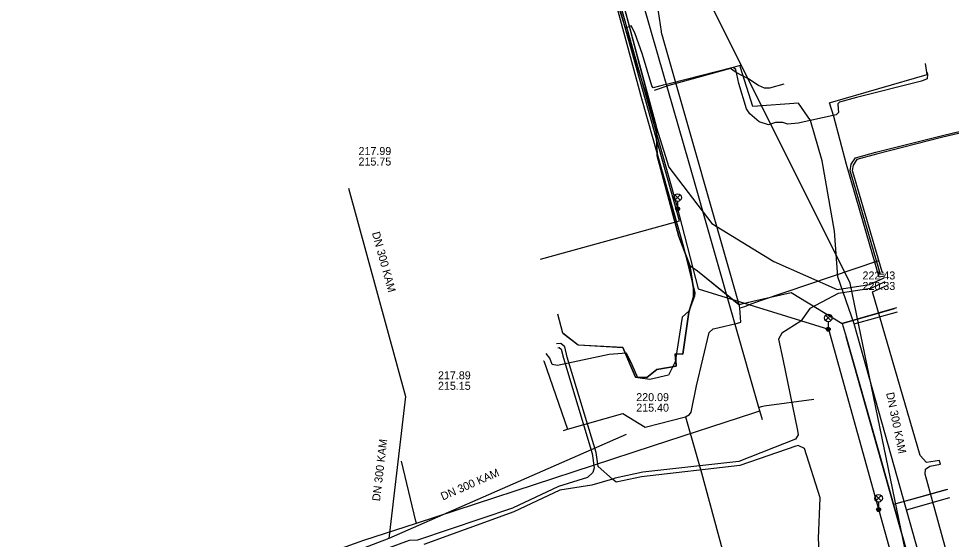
# Model space of a CAD drawing. Extents: x -595540 to -593988, y -1160850 to -1159202.
# Drawn here: x -595353.5 to -595260.2, y -1160271.8 to -1160219.7 of the extents above; entities that cross this region are included whole.
import ezdxf

# ---------------------------------------------------------------- set-up
doc = ezdxf.new("R2010")
doc.units = 0
for name, color, linetype in [('BVK-JEDNOTNA_popisy', 7, 'Continuous'), ('BVK-JEDNOTNA_trasa sítě', 7, 'Continuous'), ('BVK-VODOVOD_trasa sítě', 7, 'Continuous'), ('CETIN_kabel podzemní', 7, 'Continuous'), ('DSP-SDEL-VODAFONE_kabel', 7, 'Continuous'), ('EON-NN_kabel', 7, 'Continuous'), ('EON-NN_kabel nadzemní', 7, 'Continuous'), ('INNOGY-STL_trasa sítě', 7, 'Continuous'), ('QUANTCOM_kabel', 7, 'Continuous'), ('TSB_kabel VO', 7, 'Continuous'), ('TSB_lampy VO', 7, 'Continuous')]:
    doc.layers.add(name, color=color, linetype=linetype)

msp = doc.modelspace()

# ---------------------------------------------------------------- linework, layer by layer
at = {"layer": 'BVK-JEDNOTNA_popisy'}
for p, q in [((-595319.51, -1160233.486), (-595319.51, -1160233.486)), ((-595269.121, -1160245.938), (-595269.121, -1160245.938)), ((-595311.567, -1160255.932), (-595311.567, -1160255.932)), ((-595291.744, -1160258.118), (-595291.744, -1160258.118))]:
    msp.add_line(p, q, dxfattribs=at)
at = {"layer": 'BVK-JEDNOTNA_trasa sítě'}
for p, q in [((-595270.359, -1160246.2), (-595297.873, -1160191.014)), ((-595320.51, -1160236.686), (-595314.818, -1160257.532)), ((-595261.079, -1160291.21), (-595270.359, -1160246.2)), ((-595314.818, -1160257.532), (-595316.496, -1160271.736)), ((-595292.745, -1160261.318), (-595316.496, -1160271.736))]:
    msp.add_line(p, q, dxfattribs=at)
msp.add_lwpolyline([(-595316.496, -1160271.736), (-595346.08, -1160283.081), (-595346.239, -1160283.142), (-595352.476, -1160285.534)], dxfattribs=at)
at = {"layer": 'BVK-VODOVOD_trasa sítě'}
for p in [(-595279.893, -1160259.117), (-595279.127, -1160259.85)]:
    msp.add_line(p, (-595279.379, -1160258.97), dxfattribs=at)
for points in [[(-595289.575, -1160223.314), (-595292.579, -1160212.812), (-595293.727, -1160208.797)], [(-595279.379, -1160258.97), (-595279.481, -1160258.612), (-595286.467, -1160234.181), (-595289.575, -1160223.314)], [(-595279.481, -1160258.612), (-595279.229, -1160258.539), (-595278.953, -1160258.46), (-595274, -1160257.785)], [(-595376.606, -1160295.138), (-595340.47, -1160279.609), (-595318.965, -1160271.912), (-595313.72, -1160270.191), (-595290.11, -1160262.448), (-595279.893, -1160259.117)], [(-595313.72, -1160270.191), (-595313.778, -1160270.016), (-595315.218, -1160264.001)]]:
    msp.add_lwpolyline(points, dxfattribs=at)
at = {"layer": 'CETIN_kabel podzemní'}
for points in [[(-595292.85, -1160220.61), (-595297.51, -1160203.56)], [(-595292.43, -1160220.49), (-595294.65, -1160212.19)], [(-595292.85, -1160220.61), (-595292.43, -1160220.49)], [(-595288.972, -1160240.377), (-595287.42, -1160239.95), (-595292.85, -1160220.61)], [(-595291.88, -1160221.14), (-595292.26, -1160220.44), (-595292.43, -1160220.49)], [(-595286.39, -1160244.41), (-595287.47, -1160241.52), (-595289.65, -1160233.44), (-595289.75, -1160230.47), (-595291.41, -1160224.31), (-595292.43, -1160220.49)], [(-595282.05, -1160224.6), (-595288.44, -1160226.23), (-595289.04, -1160226.37), (-595290.06, -1160226.65), (-595290.2, -1160226.45), (-595291.11, -1160223.29), (-595291.88, -1160221.14)], [(-595275.52, -1160228.16), (-595280.09, -1160228.5), (-595281.31, -1160224.59), (-595281.36, -1160224.4), (-595282.05, -1160224.6)], [(-595275.56, -1160230.18), (-595276.58, -1160230.27), (-595277.09, -1160230.12), (-595277.83, -1160230.11), (-595278.53, -1160230.35), (-595279.46, -1160230.03), (-595280.38, -1160229.25), (-595280.72, -1160228.74), (-595281.48, -1160226.19), (-595281.77, -1160224.81), (-595282.05, -1160224.6)], [(-595262.68, -1160225.06), (-595262.62, -1160225.27), (-595262.67, -1160225.73), (-595263.22, -1160225.98), (-595269.71, -1160227.6), (-595271.42, -1160228.06), (-595271.59, -1160228.25), (-595271.57, -1160228.73), (-595271.51, -1160229.1), (-595271.76, -1160229.33), (-595275.56, -1160230.18)], [(-595271.58, -1160245.54), (-595271.93, -1160240.97), (-595273.17, -1160233.94), (-595274.31, -1160229.9), (-595275.52, -1160228.16)], [(-595301.316, -1160243.775), (-595288.972, -1160240.377)], [(-595299.08, -1160251.18), (-595297.54, -1160252.37), (-595293.07, -1160252.62), (-595291.82, -1160255.6), (-595290.7, -1160255.62), (-595289.68, -1160254.83), (-595287.74, -1160254.5), (-595287.84, -1160253.25), (-595287.08, -1160253.28), (-595286.48, -1160249.08), (-595286.02, -1160247.54), (-595286.02, -1160246.73), (-595286.39, -1160244.41)], [(-595286.39, -1160244.41), (-595285.62, -1160244.96), (-595281.47, -1160248.31), (-595280.09, -1160247.99), (-595276.26, -1160247.13), (-595271.16, -1160250.23)], [(-595269.94, -1160250.27), (-595271.58, -1160245.54)], [(-595265.72, -1160248.64), (-595271.16, -1160250.23)], [(-595269.94, -1160250.27), (-595265.61, -1160249.06)], [(-595271.16, -1160250.23), (-595270.77, -1160251.55), (-595267.59, -1160262.74)], [(-595264.73, -1160268.86), (-595269.94, -1160250.27)], [(-595267.59, -1160262.74), (-595266.01, -1160268.34)], [(-595260.63, -1160266.83), (-595262.53, -1160267.36)], [(-595262.53, -1160267.36), (-595266.01, -1160268.34)], [(-595264.73, -1160268.86), (-595260.4, -1160267.63)], [(-595266.01, -1160268.34), (-595261.15, -1160285.66)], [(-595259.96, -1160285.8), (-595264.73, -1160268.86)]]:
    msp.add_lwpolyline(points, dxfattribs=at)
at = {"layer": 'DSP-SDEL-VODAFONE_kabel'}
for p, q in [((-595286.394, -1160244.408), (-595285.623, -1160244.961)), ((-595285.623, -1160244.961), (-595281.471, -1160248.308)), ((-595271.164, -1160250.231), (-595270.766, -1160251.549)), ((-595293.07, -1160252.618), (-595297.536, -1160252.373)), ((-595261.154, -1160285.659), (-595266.009, -1160268.336))]:
    msp.add_line(p, q, dxfattribs=at)
for points in [[(-595298.655, -1160197.662), (-595298.503, -1160198.107), (-595297.831, -1160200.966), (-595294.651, -1160212.188), (-595291.412, -1160224.312), (-595289.752, -1160230.474), (-595289.648, -1160233.44), (-595287.474, -1160241.522), (-595286.394, -1160244.408), (-595286.016, -1160246.73)], [(-595276.98, -1160226.27), (-595278.43, -1160226.68), (-595278.92, -1160226.66), (-595279.52, -1160226.39), (-595280.58, -1160225.71), (-595281.32, -1160225.32), (-595281.85, -1160225.02), (-595282.32, -1160224.69), (-595288.48, -1160226.41), (-595289.94, -1160226.9)], [(-595286.016, -1160246.73), (-595286.019, -1160247.538), (-595286.483, -1160249.076), (-595287.081, -1160253.276), (-595287.835, -1160253.252)], [(-595281.471, -1160248.308), (-595280.092, -1160247.992), (-595276.259, -1160247.13), (-595271.164, -1160250.231), (-595265.935, -1160248.707)], [(-595297.536, -1160252.373), (-595299.069, -1160251.187), (-595299.57, -1160249.279)], [(-595260.798, -1160266.871), (-595266.009, -1160268.336), (-595270.766, -1160251.549)], [(-595287.835, -1160253.252), (-595287.736, -1160254.5), (-595289.677, -1160254.832), (-595290.697, -1160255.624), (-595291.824, -1160255.598), (-595293.07, -1160252.618)]]:
    msp.add_lwpolyline(points, dxfattribs=at)
at = {"layer": 'EON-NN_kabel'}
for points in [[(-595294.951, -1160218.205), (-595293.702, -1160217.877), (-595293.604, -1160218.191), (-595288.473, -1160234.581), (-595284.186, -1160240.198), (-595277.976, -1160244.025), (-595271.663, -1160246.814), (-595268.434, -1160246.324), (-595266.967, -1160245.646)], [(-595266.97, -1160245.295), (-595267.309, -1160245.306), (-595270.206, -1160235.385), (-595270.351, -1160234.935), (-595270.245, -1160234.282), (-595269.812, -1160233.643), (-595267.786, -1160233.083), (-595261.124, -1160231.393), (-595253.485, -1160229.583)], [(-595253.435, -1160229.777), (-595261.076, -1160231.587), (-595267.734, -1160233.277), (-595269.688, -1160233.817), (-595270.055, -1160234.358), (-595270.145, -1160234.919), (-595270.014, -1160235.327), (-595267.188, -1160245.006), (-595267.069, -1160245.121)], [(-595266.893, -1160246.065), (-595268.299, -1160246.708), (-595271.551, -1160247.202), (-595274.386, -1160248.707), (-595275.278, -1160249.975), (-595277.191, -1160251.198), (-595277.53, -1160251.775), (-595277.103, -1160253.797), (-595275.63, -1160260.924), (-595275.556, -1160261.362), (-595275.829, -1160261.812), (-595281.487, -1160264.039), (-595291.084, -1160265.109), (-595293.846, -1160265.711), (-595294.113, -1160265.791), (-595296.171, -1160266.408), (-595299.39, -1160266.914), (-595303.975, -1160269.083), (-595312.97, -1160272.324)], [(-595252.045, -1160297.384), (-595253.188, -1160297.731), (-595253.867, -1160297.354), (-595258.034, -1160282.613), (-595258.105, -1160282.107), (-595257.577, -1160281.677), (-595256.513, -1160281.447), (-595256.57, -1160281.26), (-595256.62, -1160281.072), (-595258.254, -1160281.408), (-595258.502, -1160281.168), (-595262.843, -1160265.301), (-595262.834, -1160264.809), (-595262.379, -1160264.488), (-595261.327, -1160264.292), (-595261.385, -1160264.101), (-595261.438, -1160263.917), (-595262.71, -1160264.137), (-595263.365, -1160263.416), (-595268.121, -1160247.068), (-595266.698, -1160246.415), (-595266.707, -1160246.379)], [(-595299.599, -1160252.642), (-595299.434, -1160252.638), (-595299.253, -1160252.786), (-595299.032, -1160253.7), (-595296.159, -1160263.226), (-595295.949, -1160264.657), (-595296.073, -1160265.139), (-595296.614, -1160265.646), (-595299.522, -1160266.534), (-595304.127, -1160268.713), (-595313.598, -1160271.897), (-595314.432, -1160271.932), (-595318.805, -1160273.531), (-595320.757, -1160275.052), (-595320.748, -1160275.288), (-595318.953, -1160276.662), (-595315.642, -1160286.454), (-595315.486, -1160288.175), (-595315.839, -1160288.427), (-595316.111, -1160288.503)], [(-595251.934, -1160297.775), (-595256.652, -1160299.21), (-595263.36, -1160301.043), (-595264.026, -1160300.974), (-595264.561, -1160300.192), (-595267.788, -1160288.512), (-595269.522, -1160282.02), (-595272.244, -1160276.618), (-595273.407, -1160273.501), (-595273.529, -1160271.74), (-595273.367, -1160267.672), (-595274.933, -1160262.719), (-595275.552, -1160262.442), (-595275.775, -1160262.49), (-595281.393, -1160264.431), (-595291.235, -1160265.55), (-595293.76, -1160266.101), (-595294.113, -1160265.791), (-595295.565, -1160264.517), (-595295.767, -1160263.138), (-595298.646, -1160253.596), (-595298.895, -1160252.56), (-595299.296, -1160252.236), (-595299.714, -1160252.244)]]:
    msp.add_lwpolyline(points, dxfattribs=at)
at = {"layer": 'EON-NN_kabel nadzemní'}
msp.add_lwpolyline([(-595266.917, -1160245.495), (-595267.442, -1160245.59), (-595270.717, -1160234.295), (-595271.975, -1160229.488), (-595272.424, -1160228.143), (-595272.328, -1160228.115), (-595262.655, -1160225.294), (-595262.82, -1160224.208)], dxfattribs=at)
at = {"layer": 'INNOGY-STL_trasa sítě'}
for points in [[(-595289.209, -1160221.003), (-595289.52, -1160218.98), (-595290.41, -1160215.66)], [(-595299.003, -1160260.936), (-595298.62, -1160260.81), (-595293.078, -1160259.232), (-595290.837, -1160260.586), (-595286.832, -1160259.547), (-595286.429, -1160259.33), (-595286.248, -1160259.098), (-595285.728, -1160256.46), (-595284.458, -1160251.132), (-595284.058, -1160250.77), (-595283.586, -1160250.646), (-595281.628, -1160250.176), (-595281.272, -1160250.073), (-595281.373, -1160248.701), (-595281.407, -1160248.475), (-595281.41, -1160248.452), (-595288.931, -1160222.163), (-595289.168, -1160221.333), (-595289.172, -1160221.303), (-595289.209, -1160221.003)], [(-595267.599, -1160244), (-595267.597, -1160243.989), (-595267.634, -1160243.971), (-595279.159, -1160247.878), (-595280.303, -1160248.297), (-595280.91, -1160248.566), (-595281.373, -1160248.701)], [(-595301.01, -1160253.961), (-595300.995, -1160253.97), (-595298.62, -1160260.81)], [(-595286.832, -1160259.547), (-595285.231, -1160265.156), (-595282.271, -1160276.016)]]:
    msp.add_lwpolyline(points, dxfattribs=at)
at = {"layer": 'QUANTCOM_kabel'}
for points in [[(-595303.98, -1160180.55), (-595303.47, -1160182.25), (-595303.08, -1160183.69), (-595302.64, -1160185.36), (-595302.03, -1160187.54), (-595300.89, -1160191.62), (-595300.45, -1160193.23), (-595300.37, -1160193.6), (-595299.96, -1160195.07), (-595299.88, -1160195.31), (-595299.88, -1160195.31), (-595299.45, -1160196.75), (-595297.91, -1160202.35), (-595297.23, -1160204.95), (-595295.28, -1160211.81), (-595294.83, -1160213.59), (-595295.02, -1160213.97), (-595294.74, -1160214.97), (-595294.18, -1160215.56), (-595293.5, -1160218.09), (-595293.6, -1160218.93), (-595291.21, -1160227.71), (-595287.01, -1160242.54)], [(-595287.01, -1160242.54), (-595285.88, -1160247.16), (-595285.91, -1160247.5), (-595286.48, -1160248.99), (-595287.14, -1160249.6), (-595287.85, -1160254.07), (-595288.51, -1160255.4), (-595290.38, -1160255.84), (-595291.6, -1160255.65), (-595292.14, -1160254.37), (-595292.71, -1160253.2), (-595294.44, -1160253.33), (-595299.62, -1160254.44), (-595300.15, -1160254.32), (-595300.37, -1160253.68), (-595300.758, -1160253.209)]]:
    msp.add_lwpolyline(points, dxfattribs=at)
at = {"layer": 'TSB_kabel VO'}
msp.add_lwpolyline([(-595306.22, -1160170.96), (-595307.24, -1160171.266), (-595300.85, -1160194.34), (-595300.06, -1160194.05), (-595300.85, -1160194.34), (-595295.81, -1160213.39), (-595294.93, -1160213.1), (-595295.81, -1160213.39), (-595295.12, -1160216.16), (-595293.25, -1160218.63), (-595287.72, -1160238.36), (-595285.55, -1160246.75), (-595272.52, -1160250.8), (-595258.36, -1160301.8)], dxfattribs=at)
at = {"layer": 'TSB_lampy VO'}
for p, q in [((-595287.875, -1160237.89), (-595287.345, -1160237.36)), ((-595287.875, -1160237.36), (-595287.345, -1160237.89)), ((-595287.875, -1160237.89), (-595287.345, -1160237.36)), ((-595287.875, -1160237.36), (-595287.345, -1160237.89)), ((-595287.61, -1160238), (-595287.61, -1160238.75)), ((-595287.61, -1160238), (-595287.61, -1160238.75)), ((-595272.815, -1160249.93), (-595272.285, -1160249.4)), ((-595272.815, -1160249.4), (-595272.285, -1160249.93)), ((-595272.815, -1160249.93), (-595272.285, -1160249.4)), ((-595272.815, -1160249.4), (-595272.285, -1160249.93)), ((-595272.55, -1160250.04), (-595272.55, -1160250.79)), ((-595272.55, -1160250.04), (-595272.55, -1160250.79)), ((-595267.775, -1160267.98), (-595267.245, -1160267.45)), ((-595267.775, -1160267.45), (-595267.245, -1160267.98)), ((-595267.775, -1160267.98), (-595267.245, -1160267.45)), ((-595267.775, -1160267.45), (-595267.245, -1160267.98)), ((-595267.51, -1160268.09), (-595267.51, -1160268.84)), ((-595267.51, -1160268.09), (-595267.51, -1160268.84))]:
    msp.add_line(p, q, dxfattribs=at)
for centre, radius in [((-595287.61, -1160237.625), 0.375), ((-595287.61, -1160237.625), 0.375), ((-595287.61, -1160238.75), 0.2), ((-595287.61, -1160238.75), 0.2), ((-595287.61, -1160238.75), 0.145), ((-595287.61, -1160238.75), 0.145), ((-595287.61, -1160238.75), 0.0876), ((-595287.61, -1160238.75), 0.0876), ((-595272.55, -1160249.665), 0.375), ((-595272.55, -1160249.665), 0.375), ((-595272.55, -1160250.79), 0.2), ((-595272.55, -1160250.79), 0.2), ((-595272.55, -1160250.79), 0.145), ((-595272.55, -1160250.79), 0.145), ((-595272.55, -1160250.79), 0.0876), ((-595272.55, -1160250.79), 0.0876), ((-595267.51, -1160267.715), 0.375), ((-595267.51, -1160267.715), 0.375), ((-595267.51, -1160268.84), 0.2), ((-595267.51, -1160268.84), 0.2), ((-595267.51, -1160268.84), 0.145), ((-595267.51, -1160268.84), 0.145), ((-595267.51, -1160268.84), 0.0876), ((-595267.51, -1160268.84), 0.0876)]:
    msp.add_circle(centre, radius, dxfattribs=at)

# ---------------------------------------------------------------- texts
at = {"layer": 'BVK-JEDNOTNA_popisy'}
for s, p in [('217.99', (-595319.51, -1160233.361)), ('215.75', (-595319.51, -1160234.411)), ('222.43', (-595269.121, -1160245.813)), ('220.33', (-595269.121, -1160246.863)), ('217.89', (-595311.567, -1160255.807)), ('215.15', (-595311.567, -1160256.857)), ('220.09', (-595291.744, -1160257.993)), ('215.40', (-595291.744, -1160259.043))]:
    msp.add_text(s, height=0.8, dxfattribs=at).set_placement(p)
for rotation, p in [(285.27569, (-595318.177, -1160241.15)), (281.66605, (-595266.766, -1160257.19)), (83.25077, (-595317.368, -1160268.033)), (23.66316, (-595311.08, -1160267.941))]:
    msp.add_text('DN 300 KAM', height=0.8, rotation=rotation, dxfattribs=at).set_placement(p)

doc.saveas('drawing.dxf')
